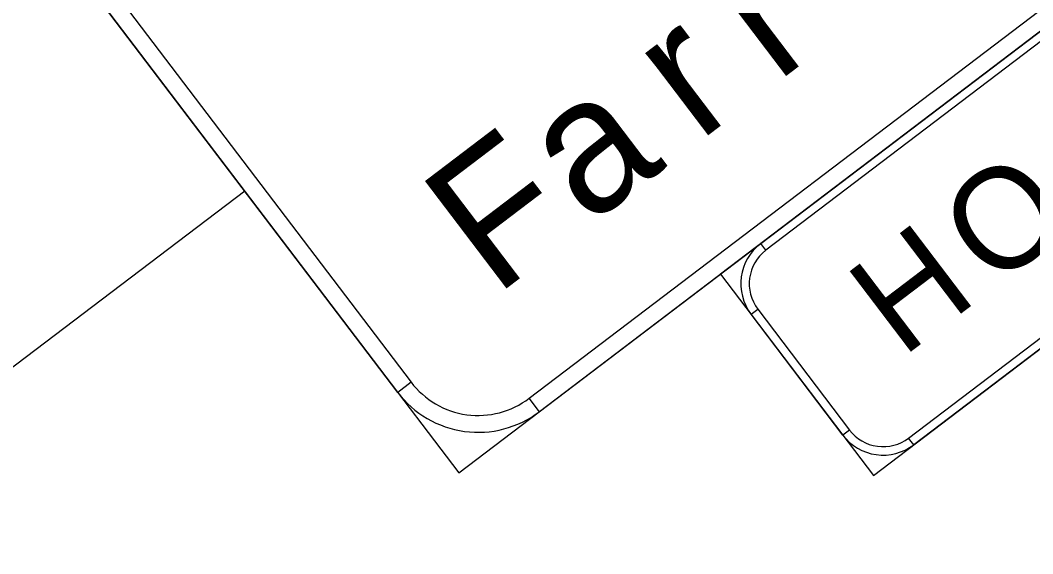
# Model space of a CAD drawing. Extents: x 2001876 to 2025694, y 804561 to 868938.
# Drawn here: x 2014585.6 to 2014737.8, y 821556.8 to 821637 of the extents above; entities that cross this region are included whole.
import ezdxf

# ---------------------------------------------------------------- set-up
doc = ezdxf.new("R2010")
doc.units = 0
doc.layers.add('RD_PD_CLEAR ZONE', color=7, linetype='Continuous')
doc.layers.add('TR SN EXTRUDED PANEL SIGNS - GROUND MOUNTED', color=7, linetype='Continuous')

msp = doc.modelspace()

# ---------------------------------------------------------------- linework, layer by layer
at = {"layer": 'RD_PD_CLEAR ZONE'}
msp.add_arc((2020767.46, 826282.99), 7994.76, 207.545411, 229.949057, dxfattribs=at)
at = {"layer": 'TR SN EXTRUDED PANEL SIGNS - GROUND MOUNTED'}
for p, q in [((2014619.32, 821611.33), (2014492.91, 821515.31)), ((2014697.66, 821602.44), (2014696.89, 821603.45)), ((2014695.44, 821592.8), (2014696.45, 821593.56)), ((2014644.33, 821582.6), (2014642.31, 821581.07)), ((2014663.61, 821578.16), (2014662.07, 821580.18)), ((2014710.24, 821575.41), (2014709.23, 821574.64)), ((2014719.88, 821573.19), (2014719.11, 821574.2))]:
    msp.add_line(p, q, dxfattribs=at)
for points in [[(2014651.5, 821568.97), (2014845.16, 821716.08), (2014780.8, 821800.81), (2014587.14, 821653.69), (2014651.5, 821568.97)], [(2014662.07, 821580.18), (2014831.53, 821708.9), (2014833.06, 821706.88), (2014663.61, 821578.16), (2014662.07, 821580.18)], [(2014713.83, 821568.59), (2014828.81, 821655.94), (2014805.83, 821686.2), (2014690.84, 821598.85), (2014713.83, 821568.59)], [(2014800.54, 821680.59), (2014697.66, 821602.44), (2014696.89, 821603.45), (2014799.77, 821681.6), (2014800.54, 821680.59)], [(2014719.11, 821574.2), (2014821.99, 821652.35), (2014822.76, 821651.34), (2014719.88, 821573.19), (2014719.11, 821574.2)], [(2014598.35, 821643.12), (2014644.33, 821582.6), (2014642.31, 821581.07), (2014596.34, 821641.59), (2014598.35, 821643.12)], [(2014696.45, 821593.56), (2014710.24, 821575.41), (2014709.23, 821574.64), (2014695.44, 821592.8), (2014696.45, 821593.56)]]:
    msp.add_lwpolyline(points, close=True, dxfattribs=at)
for centre, radius, start, end in [((2014701.49, 821597.39), 7.6, 127.222, 217.2216), ((2014701.49, 821597.39), 6.33, 127.222, 217.2216), ((2014654.41, 821590.27), 12.67, 217.2216, 307.2219), ((2014654.41, 821590.27), 15.2, 217.2216, 307.2219), ((2014715.28, 821579.24), 6.33, 217.2216, 307.2219), ((2014715.28, 821579.24), 7.6, 217.2216, 307.2219)]:
    msp.add_arc(centre, radius, start, end, dxfattribs=at)

# ---------------------------------------------------------------- texts
for s, height, p in [('r', 20.27, (2014699.21, 821627.48)), ('r', 20.27, (2014687.49, 821618.57)), ('a', 20.27, (2014670.91, 821605.98)), ('F', 20.27, (2014656.9, 821595.34)), ('O', 15.2, (2014731.74, 821596.51)), ('H', 15.2, (2014718.13, 821586.17))]:
    msp.add_text(s, height=height, rotation=37.2218, dxfattribs=at).set_placement(p)

doc.saveas('drawing.dxf')
